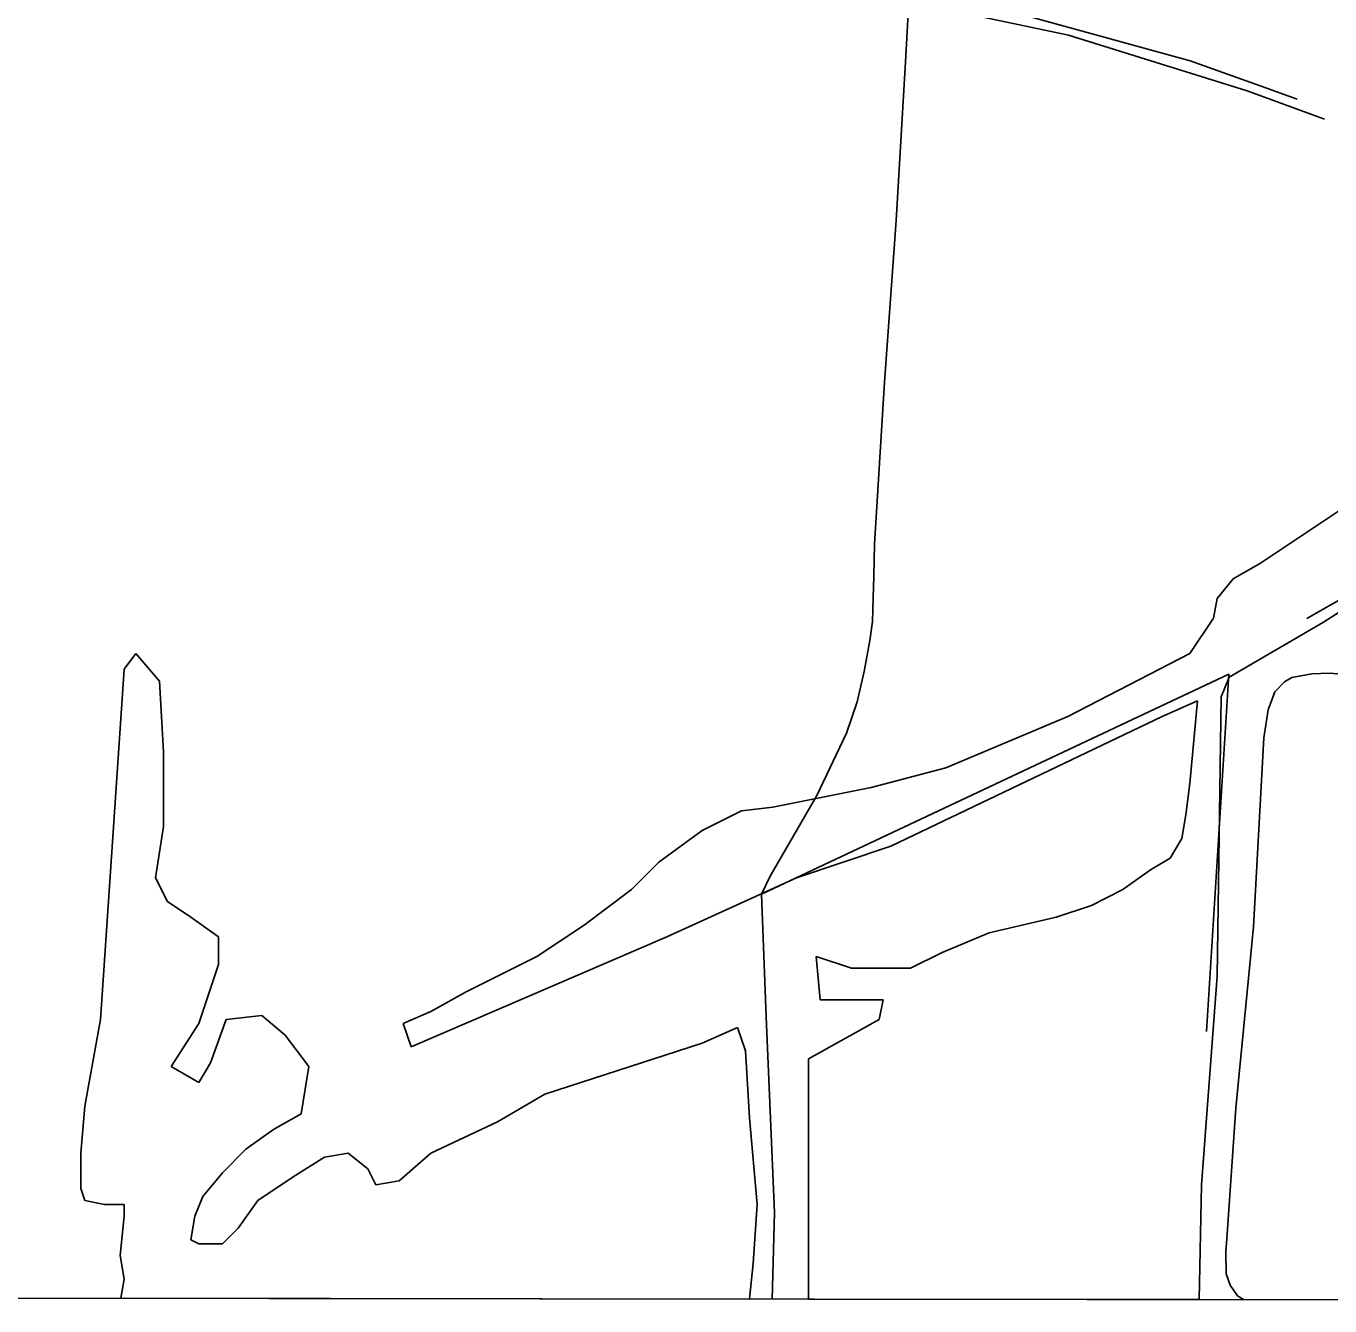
# Model space of a CAD drawing. Extents: x 3219052 to 3256913, y 800770 to 826146.
# Drawn here: x 3247014 to 3248499, y 806147 to 807605 of the extents above; entities that cross this region are included whole.
import ezdxf

# ---------------------------------------------------------------- set-up
doc = ezdxf.new("R2010")
doc.units = 0
for name, color, linetype in [('V-DTCH-CNTR', 7, 'Continuous'), ('V-GRID-FRAM', 7, 'Continuous'), ('V-SITE-VEGE', 7, 'Continuous'), ('V-TOPO-SHOR', 7, 'Continuous')]:
    doc.layers.add(name, color=color, linetype=linetype)

msp = doc.modelspace()

# ---------------------------------------------------------------- linework, layer by layer
at = {"layer": 'V-DTCH-CNTR'}
msp.add_lwpolyline([(3248493.2, 807499.2), (3248404.9, 807531.6), (3248201.5, 807595), (3248088.1, 807619)], dxfattribs=at)
at = {"layer": 'V-GRID-FRAM'}
for points in [[(3223248.6, 824370.1), (3254658.5, 824333.6), (3254645.2, 806146.9), (3223219.5, 806183.5), (3223248.6, 824370.1)], [(3254645.2, 806146.9), (3223219.5, 806183.5)]]:
    msp.add_lwpolyline(points, dxfattribs=at)
at = {"layer": 'V-SITE-VEGE'}
for p, q in [((3248420.3, 806993.5), (3248621.9, 807128)), ((3248389, 806975.6), (3248420.3, 806993.5)), ((3248371, 806953.1), (3248389, 806975.6)), ((3248554.7, 806966.6), (3248492, 806926.2)), ((3248366.6, 806930.7), (3248371, 806953.1)), ((3248339.7, 806890.4), (3248366.6, 806930.7)), ((3248492, 806926.2), (3248384.5, 806863.5)), ((3247125.5, 806872.4), (3247138.9, 806890.4)), ((3247138.9, 806890.4), (3247165.8, 806859)), ((3248200.8, 806818.6), (3248339.7, 806890.4)), ((3247098.6, 806473.4), (3247125.5, 806872.4)), ((3247165.8, 806859), (3247170.3, 806778.3)), ((3248384.5, 806863.5), (3248375.5, 806841)), ((3248375.5, 806841), (3248371, 806522.7)), ((3248348.6, 806836.6), (3248308.3, 806818.6)), ((3248339.7, 806742.4), (3248348.6, 806836.6)), ((3248308.3, 806818.6), (3247999.2, 806670.7)), ((3248061.9, 806760.3), (3248200.8, 806818.6)), ((3247170.3, 806778.3), (3247170.3, 806693.1)), ((3247976.8, 806737.9), (3248061.9, 806760.3)), ((3247864.8, 806715.5), (3247976.8, 806737.9)), ((3248335.2, 806706.5), (3248339.7, 806742.4)), ((3247784.1, 806688.6), (3247828.9, 806711)), ((3247828.9, 806711), (3247864.8, 806715.5)), ((3248330.7, 806679.6), (3248335.2, 806706.5)), ((3247170.3, 806693.1), (3247161.3, 806634.8)), ((3247734.8, 806652.7), (3247784.1, 806688.6)), ((3248317.3, 806657.2), (3248330.7, 806679.6)), ((3247999.2, 806670.7), (3247891.6, 806634.8)), ((3247703.5, 806621.3), (3247734.8, 806652.7)), ((3248294.9, 806643.8), (3248317.3, 806657.2)), ((3247161.3, 806634.8), (3247174.8, 806607.9)), ((3247891.6, 806634.8), (3247743.8, 806567.5)), ((3248263.5, 806621.3), (3248294.9, 806643.8)), ((3247649.7, 806581), (3247703.5, 806621.3)), ((3248227.7, 806603.4), (3248263.5, 806621.3)), ((3247174.8, 806607.9), (3247201.7, 806589.9)), ((3248187.3, 806589.9), (3248227.7, 806603.4)), ((3247201.7, 806589.9), (3247233, 806567.5)), ((3248111.2, 806572), (3248187.3, 806589.9)), ((3247595.9, 806545.1), (3247649.7, 806581)), ((3248057.4, 806549.6), (3248111.2, 806572)), ((3247233, 806567.5), (3247233, 806536.1)), ((3247743.8, 806567.5), (3247452.6, 806442)), ((3247515.3, 806504.8), (3247595.9, 806545.1)), ((3247918.5, 806495.8), (3247914, 806545.1)), ((3247914, 806545.1), (3247954.4, 806531.7)), ((3248021.6, 806531.7), (3248057.4, 806549.6)), ((3247233, 806536.1), (3247210.6, 806468.9)), ((3247954.4, 806531.7), (3248021.6, 806531.7)), ((3248371, 806522.7), (3248353.1, 806285)), ((3247475, 806482.3), (3247515.3, 806504.8)), ((3247443.6, 806468.9), (3247475, 806482.3)), ((3247990.2, 806495.8), (3247918.5, 806495.8)), ((3247985.7, 806473.4), (3247990.2, 806495.8)), ((3247080.7, 806374.7), (3247098.6, 806473.4)), ((3247210.6, 806468.9), (3247179.3, 806419.6)), ((3247224.1, 806424), (3247242, 806473.4)), ((3247242, 806473.4), (3247282.3, 806477.8)), ((3247282.3, 806477.8), (3247309.2, 806455.4)), ((3247452.6, 806442), (3247443.6, 806468.9)), ((3247905.1, 806428.5), (3247985.7, 806473.4)), ((3247309.2, 806455.4), (3247336.1, 806419.6)), ((3247784.1, 806446.5), (3247824.4, 806464.4)), ((3247824.4, 806464.4), (3247833.4, 806437.5)), ((3247604.9, 806388.2), (3247784.1, 806446.5)), ((3247833.4, 806437.5), (3247837.9, 806361.3)), ((3247210.6, 806401.6), (3247224.1, 806424)), ((3247905.1, 806154.8), (3247905.1, 806428.5)), ((3247179.3, 806419.6), (3247210.6, 806401.6)), ((3247336.1, 806419.6), (3247327.1, 806365.8)), ((3247551.1, 806356.8), (3247604.9, 806388.2)), ((3247076.2, 806320.9), (3247080.7, 806374.7)), ((3247327.1, 806365.8), (3247295.7, 806347.8)), ((3247475, 806320.9), (3247551.1, 806356.8)), ((3247837.9, 806361.3), (3247846.8, 806262.6)), ((3247295.7, 806347.8), (3247264.4, 806325.4)), ((3247076.2, 806280.6), (3247076.2, 806320.9)), ((3247264.4, 806325.4), (3247237.5, 806298.5)), ((3247354, 806316.4), (3247380.9, 806320.9)), ((3247380.9, 806320.9), (3247403.3, 806303)), ((3247439.1, 806289.5), (3247475, 806320.9)), ((3247318.1, 806294), (3247354, 806316.4)), ((3247237.5, 806298.5), (3247215.1, 806271.6)), ((3247277.8, 806267.1), (3247318.1, 806294)), ((3247403.3, 806303), (3247412.2, 806285)), ((3247412.2, 806285), (3247439.1, 806289.5)), ((3247080.7, 806267.1), (3247076.2, 806280.6)), ((3248353.1, 806285), (3248350.3, 806154.2)), ((3247103.1, 806262.6), (3247080.7, 806267.1)), ((3247125.5, 806262.6), (3247103.1, 806262.6)), ((3247125.5, 806249.2), (3247125.5, 806262.6)), ((3247215.1, 806271.6), (3247206.1, 806249.2)), ((3247255.4, 806235.7), (3247277.8, 806267.1)), ((3247846.8, 806262.6), (3247842.4, 806195.4)), ((3247121, 806204.3), (3247125.5, 806249.2)), ((3247206.1, 806249.2), (3247201.7, 806222.3)), ((3247237.5, 806217.8), (3247255.4, 806235.7)), ((3247201.7, 806222.3), (3247210.6, 806217.8)), ((3247210.6, 806217.8), (3247237.5, 806217.8)), ((3247125.5, 806177.4), (3247121, 806204.3)), ((3247842.4, 806195.4), (3247837.9, 806155)), ((3247121.9, 806155.7), (3247125.5, 806177.4)), ((3247837.8, 806154.8), (3247121.9, 806155.7)), ((3247837.9, 806155), (3247837.8, 806154.8)), ((3248350.3, 806154.2), (3247905.1, 806154.8))]:
    msp.add_line(p, q, dxfattribs=at)
at = {"layer": 'V-TOPO-SHOR'}
msp.add_line((3248472.9, 806930.3), (3249057.7, 807265.3), dxfattribs=at)
for points in [[(3247851.8, 806616.2), (3247861.5, 806636.6), (3247914.8, 806728.5), (3247948.6, 806799.6), (3247960.6, 806835.3), (3247968.9, 806870.1), (3247975.1, 806905.3), (3247978.2, 806927), (3247978.9, 806954.2), (3247979.8, 806978.1), (3247980.4, 807014.9), (3247991.9, 807199.6), (3248005, 807383.8), (3248016.1, 807571), (3248021.2, 807661.8), (3248022.2, 807699.5)], [(3248087.4, 807635.8), (3248340, 807565.9), (3248419.7, 807537.2), (3248462.1, 807522.1)], [(3247851.8, 806616.2), (3248384.3, 806866.7), (3248358.6, 806459.7)], [(3248381.9, 806223.5), (3248392.1, 806372.3), (3248412.2, 806578.9), (3248424, 806794.2), (3248428.9, 806826.4), (3248436.6, 806846.9), (3248447.7, 806858.2), (3248456.1, 806862.9), (3248478.7, 806867.1), (3248498.9, 806867.9), (3248584.2, 806860.7)], [(3247863.9, 806154.8), (3247866.4, 806253.4), (3247857.1, 806476.3), (3247851.8, 806616.2)], [(3248400.9, 806154.2), (3248394.2, 806158.5), (3248385.6, 806170.4), (3248381.2, 806183.4), (3248380.7, 806209), (3248381.9, 806223.5)]]:
    msp.add_lwpolyline(points, dxfattribs=at)

doc.saveas('drawing.dxf')
